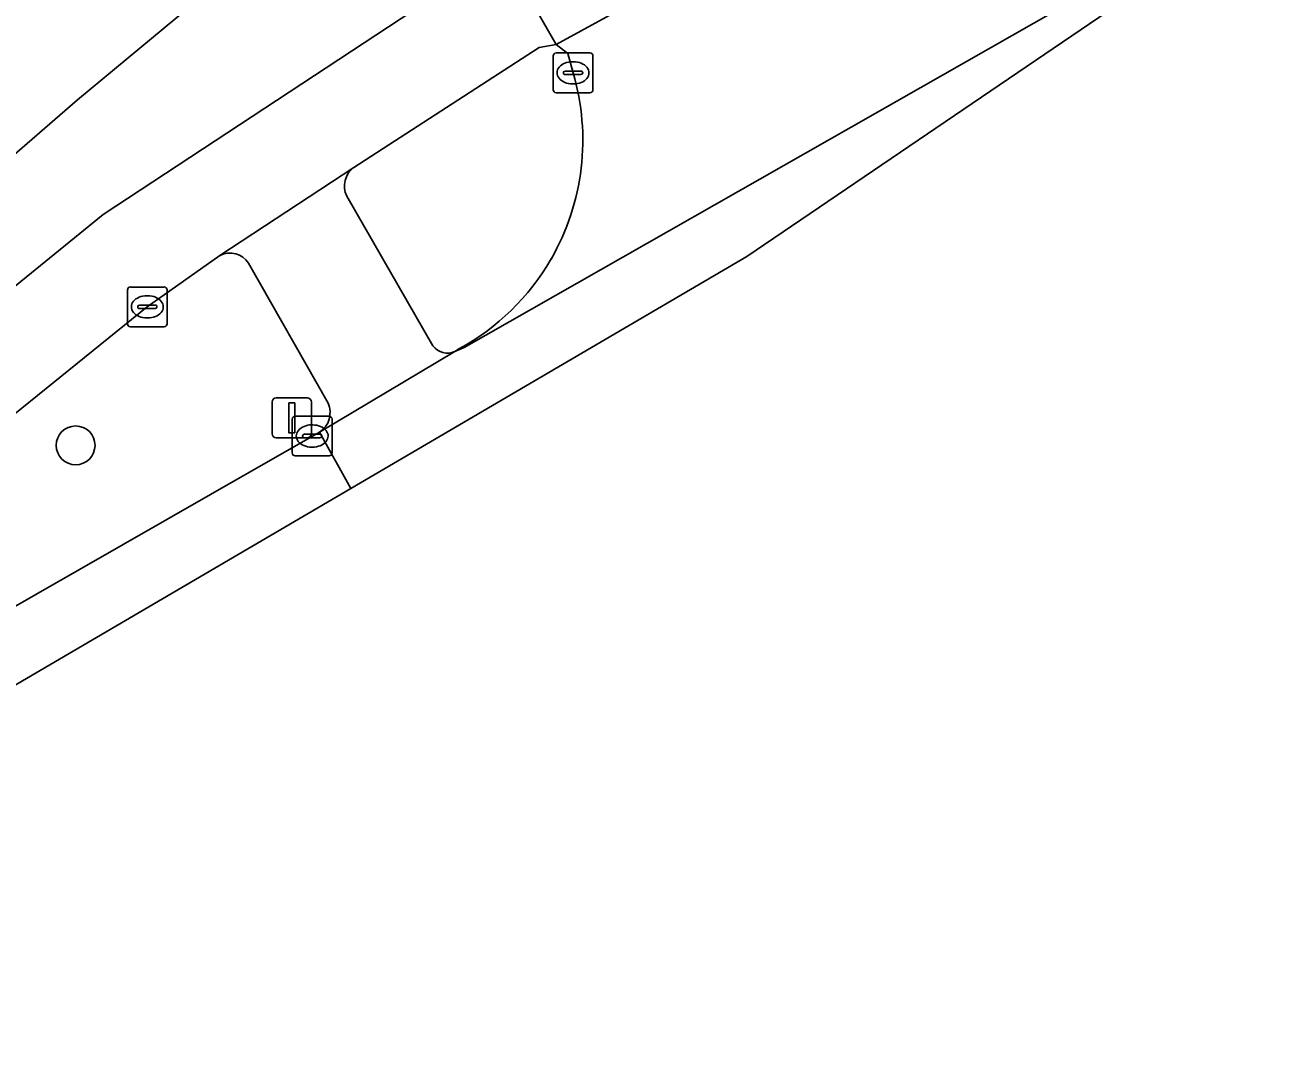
# Model space of a CAD drawing. Extents: x 159960 to 160866, y 382700 to 383354.
# Drawn here: x 160569.3 to 160600.64, y 382713.03 to 382739.19 of the extents above; entities that cross this region are included whole.
import ezdxf

# ---------------------------------------------------------------- set-up
doc = ezdxf.new("R2010")
doc.units = 0
for name, color, linetype in [('IMGEO_Berm_groen', 7, 'Continuous'), ('IMGEO_Boom', 7, 'Continuous'), ('IMGEO_Fietspad_gesloten', 7, 'Continuous'), ('IMGEO_Groenvoorziening', 7, 'Continuous'), ('IMGEO_Kolk', 7, 'Continuous'), ('IMGEO_Lichtmast', 7, 'Continuous'), ('IMGEO_Rijbaan_lokaal_gesloten', 7, 'Continuous'), ('IMGEO_Verkeerseiland_gesloten', 7, 'Continuous'), ('IMGEO_Voetpad_open', 7, 'Continuous')]:
    doc.layers.add(name, color=color, linetype=linetype)

msp = doc.modelspace()

# ---------------------------------------------------------------- linework, layer by layer
at = {"layer": 'IMGEO_Berm_groen'}
for points in [[(160574.211, 382733.38), (160572.382, 382732.089), (160564.089, 382725.394)], [(160576.933, 382729.662), (160574.925, 382733.189)], [(160573.974, 382727.368), (160576.717, 382728.936)], [(160551.851, 382714.737), (160552.199, 382714.917), (160554.123, 382716.001), (160573.974, 382727.368)]]:
    msp.add_lwpolyline(points, dxfattribs=at)
for centre, radius, start, end in [((160574.466, 382732.902), 0.542, 32.0298, 118.0175), ((160576.397, 382729.426), 0.586, 303.1537, 23.7087)]:
    msp.add_arc(centre, radius, start, end, dxfattribs=at)
at = {"layer": 'IMGEO_Boom'}
msp.add_circle((160570.577, 382728.602), 0.489, dxfattribs=at)
at = {"layer": 'IMGEO_Fietspad_gesloten'}
for points in [[(160572.382, 382732.089), (160574.211, 382733.38), (160577.578, 382735.598), (160582.246, 382738.622), (160582.673, 382738.694), (160581.359, 382740.991), (160579.704, 382739.971), (160571.274, 382734.411), (160563.508, 382728.101)], [(160564.089, 382725.394), (160572.382, 382732.089)]]:
    msp.add_lwpolyline(points, dxfattribs=at)
at = {"layer": 'IMGEO_Groenvoorziening'}
msp.add_lwpolyline([(160563.378, 382730.969), (160568.656, 382735.599), (160570.623, 382737.301), (160572.484, 382738.845), (160575.78, 382741.584)], dxfattribs=at)
at = {"layer": 'IMGEO_Kolk'}
for p, q in [((160582.597, 382737.555), (160582.597, 382738.407)), ((160582.672, 382738.481), (160583.524, 382738.481)), ((160583.085, 382738.261), (160583.11, 382738.261)), ((160583.598, 382738.407), (160583.598, 382737.555)), ((160582.856, 382737.975), (160582.856, 382737.987)), ((160583.294, 382737.938), (160582.896, 382737.938)), ((160582.899, 382738.024), (160583.297, 382738.024)), ((160583.34, 382737.987), (160583.34, 382737.975)), ((160583.108, 382737.701), (160583.083, 382737.701)), ((160583.524, 382737.481), (160582.672, 382737.481)), ((160571.956, 382732.589), (160572.808, 382732.589)), ((160571.881, 382731.663), (160571.881, 382732.515)), ((160572.369, 382732.369), (160572.394, 382732.369)), ((160572.882, 382732.515), (160572.882, 382731.663)), ((160572.14, 382732.083), (160572.14, 382732.095)), ((160572.578, 382732.046), (160572.18, 382732.046)), ((160572.183, 382732.132), (160572.581, 382732.132)), ((160572.624, 382732.095), (160572.624, 382732.083)), ((160572.392, 382731.809), (160572.367, 382731.809)), ((160572.808, 382731.589), (160571.956, 382731.589)), ((160576.031, 382728.412), (160576.031, 382729.264)), ((160576.106, 382729.338), (160576.958, 382729.338)), ((160576.519, 382729.118), (160576.544, 382729.118)), ((160577.032, 382729.264), (160577.032, 382728.412)), ((160576.29, 382728.832), (160576.29, 382728.844)), ((160576.728, 382728.795), (160576.33, 382728.795)), ((160576.333, 382728.881), (160576.731, 382728.881)), ((160576.774, 382728.844), (160576.774, 382728.832)), ((160576.542, 382728.558), (160576.517, 382728.558)), ((160576.958, 382728.338), (160576.106, 382728.338))]:
    msp.add_line(p, q, dxfattribs=at)
for points in [[(160582.597, 382737.555), (160582.597, 382738.407)], [(160582.672, 382738.481), (160583.524, 382738.481)], [(160583.598, 382738.407), (160583.598, 382737.555)], [(160583.524, 382737.481), (160582.672, 382737.481)], [(160571.956, 382732.589), (160572.808, 382732.589)], [(160571.881, 382731.663), (160571.881, 382732.515)], [(160572.882, 382732.515), (160572.882, 382731.663)], [(160572.808, 382731.589), (160571.956, 382731.589)], [(160576.031, 382728.412), (160576.031, 382729.264)], [(160576.106, 382729.338), (160576.958, 382729.338)], [(160577.032, 382729.264), (160577.032, 382728.412)], [(160576.958, 382728.338), (160576.106, 382728.338)]]:
    msp.add_lwpolyline(points, dxfattribs=at)
for centre, radius, start, end in [((160582.674, 382738.405), 0.0765, 91.552, 178.448), ((160582.674, 382738.405), 0.0765, 91.552, 178.448), ((160583.522, 382738.405), 0.0765, 1.552, 88.448), ((160583.522, 382738.405), 0.0765, 1.552, 88.448), ((160582.896, 382737.984), 0.0403, 85.8775, 175.7526), ((160582.893, 382737.974), 0.0366, 178.938, 274.7102), ((160583.297, 382737.981), 0.043, 264.8664, 352.4533), ((160583.301, 382737.986), 0.0386, 1.7309, 96.639), ((160582.674, 382737.557), 0.0765, 181.552, 268.448), ((160582.674, 382737.557), 0.0765, 181.552, 268.448), ((160583.522, 382737.557), 0.0765, 271.552, 358.448), ((160583.522, 382737.557), 0.0765, 271.552, 358.448), ((160571.958, 382732.513), 0.0765, 91.552, 178.448), ((160571.958, 382732.513), 0.0765, 91.552, 178.448), ((160572.806, 382732.513), 0.0765, 1.552, 88.448), ((160572.806, 382732.513), 0.0765, 1.552, 88.448), ((160572.18, 382732.092), 0.0403, 85.8775, 175.7526), ((160572.177, 382732.082), 0.0366, 178.938, 274.7102), ((160572.581, 382732.089), 0.043, 264.8664, 352.4533), ((160572.585, 382732.094), 0.0386, 1.7309, 96.639), ((160571.958, 382731.665), 0.0765, 181.552, 268.448), ((160571.958, 382731.665), 0.0765, 181.552, 268.448), ((160572.806, 382731.665), 0.0765, 271.552, 358.448), ((160572.806, 382731.665), 0.0765, 271.552, 358.448), ((160576.108, 382729.262), 0.0765, 91.552, 178.448), ((160576.108, 382729.262), 0.0765, 91.552, 178.448), ((160576.956, 382729.262), 0.0765, 1.552, 88.448), ((160576.956, 382729.262), 0.0765, 1.552, 88.448), ((160576.33, 382728.841), 0.0403, 85.8775, 175.7526), ((160576.327, 382728.831), 0.0366, 178.938, 274.7102), ((160576.731, 382728.838), 0.043, 264.8664, 352.4533), ((160576.735, 382728.843), 0.0386, 1.7309, 96.639), ((160576.108, 382728.414), 0.0765, 181.552, 268.448), ((160576.108, 382728.414), 0.0765, 181.552, 268.448), ((160576.956, 382728.414), 0.0765, 271.552, 358.448), ((160576.956, 382728.414), 0.0765, 271.552, 358.448)]:
    msp.add_arc(centre, radius, start, end, dxfattribs=at)
for centre, major_axis, ratio, start_param, end_param in [((160583.084, 382737.981), (-0.387, 0.002), 0.722429, 4.712389, 7.853982), ((160583.109, 382737.981), (-0.39, 0.002), 0.717154, 1.570796, 4.712389), ((160572.368, 382732.089), (-0.387, 0.002), 0.722429, 4.712389, 7.853982), ((160572.393, 382732.089), (-0.39, 0.002), 0.717154, 1.570796, 4.712389), ((160576.518, 382728.838), (-0.387, 0.002), 0.722429, 4.712389, 7.853982), ((160576.543, 382728.838), (-0.39, 0.002), 0.717154, 1.570796, 4.712389)]:
    msp.add_ellipse(centre, major_axis=major_axis, ratio=ratio, start_param=start_param, end_param=end_param, dxfattribs=at)
at = {"layer": 'IMGEO_Lichtmast'}
for p, q in [((160575.621, 382729.795), (160576.411, 382729.795)), ((160576.411, 382729.795), (160575.621, 382729.795)), ((160575.521, 382728.895), (160575.521, 382729.695)), ((160575.521, 382729.695), (160575.521, 382728.895)), ((160576.511, 382729.695), (160576.511, 382728.895)), ((160576.511, 382728.895), (160576.511, 382729.695)), ((160576.411, 382728.795), (160575.621, 382728.795)), ((160575.621, 382728.795), (160576.411, 382728.795))]:
    msp.add_line(p, q, dxfattribs=at)
msp.add_lwpolyline([(160575.941, 382729.67), (160576.091, 382729.67), (160576.091, 382728.92), (160575.941, 382728.92), (160575.941, 382729.67)], dxfattribs=at)
for centre, start, end in [((160575.621, 382729.695), 90, 180), ((160575.621, 382729.695), 90, 180), ((160576.411, 382729.695), 0, 90), ((160576.411, 382729.695), 360, 90), ((160575.621, 382728.895), 180, 270), ((160575.621, 382728.895), 180, 270), ((160576.411, 382728.895), 270, 0), ((160576.411, 382728.895), 270, 0)]:
    msp.add_arc(centre, 0.1, start, end, dxfattribs=at)
at = {"layer": 'IMGEO_Rijbaan_lokaal_gesloten'}
for points in [[(160588.339, 382741.798), (160586.648, 382744.252), (160581.359, 382740.991), (160582.673, 382738.694)], [(160552.766, 382713.027), (160577.503, 382727.513), (160576.717, 382728.936), (160573.974, 382727.368), (160554.123, 382716.001), (160552.199, 382714.917), (160551.851, 382714.737)]]:
    msp.add_lwpolyline(points, close=True, dxfattribs=at)
for points in [[(160577.503, 382727.513), (160587.476, 382733.353), (160600.643, 382742.312), (160600.408, 382742.623), (160597.012, 382740.556), (160596.997, 382740.546), (160580.353, 382731.062), (160580.124, 382730.966), (160576.717, 382728.936), (160577.503, 382727.513)], [(160588.339, 382741.798), (160582.673, 382738.694), (160582.966, 382738.47), (160583.098, 382737.981)], [(160580.225, 382731.029), (160580.124, 382730.966), (160580.353, 382731.062), (160596.997, 382740.546), (160597.012, 382740.556)]]:
    msp.add_lwpolyline(points, dxfattribs=at)
for centre, radius, start, end in [((160577.364, 382736.282), 5.98, 330.017, 16.5009), ((160577.369, 382736.273), 5.971, 298.576, 330.0742)]:
    msp.add_arc(centre, radius, start, end, dxfattribs=at)
at = {"layer": 'IMGEO_Verkeerseiland_gesloten'}
for points in [[(160583.098, 382737.981), (160582.966, 382738.47), (160582.673, 382738.694), (160582.246, 382738.622), (160577.578, 382735.598)], [(160577.401, 382734.876), (160579.572, 382731.107)], [(160580.124, 382730.966), (160580.225, 382731.029)]]:
    msp.add_lwpolyline(points, dxfattribs=at)
for centre, radius, start, end in [((160577.364, 382736.282), 5.98, 330.017, 16.5009), ((160577.928, 382735.13), 0.585, 126.7406, 205.7104), ((160577.369, 382736.273), 5.971, 298.576, 330.0742), ((160579.936, 382731.383), 0.457, 217.0968, 294.2453)]:
    msp.add_arc(centre, radius, start, end, dxfattribs=at)
at = {"layer": 'IMGEO_Voetpad_open'}
for points in [[(160575.78, 382741.584), (160572.484, 382738.845), (160570.623, 382737.301), (160568.656, 382735.599), (160563.378, 382730.969)], [(160563.508, 382728.101), (160571.274, 382734.411), (160579.704, 382739.971)], [(160577.578, 382735.598), (160574.211, 382733.38)], [(160579.572, 382731.107), (160577.401, 382734.876)], [(160574.925, 382733.189), (160576.933, 382729.662)], [(160576.717, 382728.936), (160580.124, 382730.966)]]:
    msp.add_lwpolyline(points, dxfattribs=at)
for centre, radius, start, end in [((160577.928, 382735.13), 0.585, 126.7406, 205.7104), ((160574.466, 382732.902), 0.542, 32.0298, 118.0175), ((160579.936, 382731.383), 0.457, 217.0968, 294.2453), ((160576.397, 382729.426), 0.586, 303.1537, 23.7087)]:
    msp.add_arc(centre, radius, start, end, dxfattribs=at)

doc.saveas('drawing.dxf')
